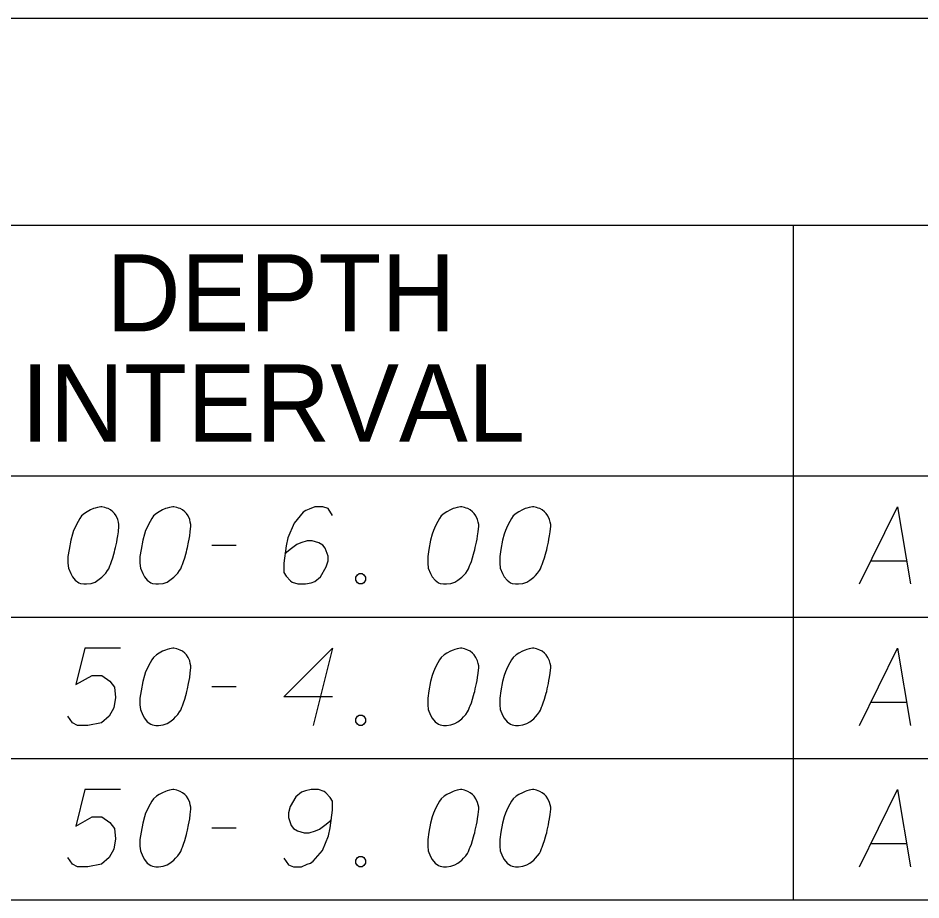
# Model space of a CAD drawing. Extents: x 2074207 to 2076812, y 516372 to 523312.
# Drawn here: x 2076396.8 to 2076453, y 520339.7 to 520394.5 of the extents above; entities that cross this region are included whole.
import ezdxf

# ---------------------------------------------------------------- set-up
doc = ezdxf.new("R2010")
doc.units = 0
for name, color, linetype in [('Prop DirtTable_ Soil Test Results - Outline (Major)', 7, 'Continuous'), ('Prop DirtTable_ Soil Test Results - Outline (Minor)', 7, 'Continuous'), ('Prop DirtTable_ Soil Test Results - Tx (Header - Small)', 7, 'Continuous'), ('Prop DirtTable_ Soil Test Results - Tx (Sample Data)', 7, 'Continuous')]:
    doc.layers.add(name, color=color, linetype=linetype)

msp = doc.modelspace()

# ---------------------------------------------------------------- linework, layer by layer
at = {"layer": 'Prop DirtTable_ Soil Test Results - Outline (Major)'}
for p, q in [((2076260.609, 520394.544), (2076811.903, 520394.544)), ((2076260.609, 520366.059), (2076811.903, 520366.059)), ((2076260.609, 520366.059), (2076811.903, 520366.059)), ((2076260.609, 520339.659), (2076811.903, 520339.659))]:
    msp.add_line(p, q, dxfattribs=at)
at = {"layer": 'Prop DirtTable_ Soil Test Results - Outline (Minor)'}
for p, q in [((2076260.609, 520381.659), (2076811.903, 520381.659)), ((2076445.062, 520381.659), (2076445.062, 520357.259)), ((2076260.609, 520357.259), (2076811.903, 520357.259)), ((2076260.609, 520357.259), (2076811.903, 520357.259)), ((2076445.063, 520357.259), (2076445.063, 520348.459)), ((2076260.609, 520348.459), (2076811.903, 520348.459)), ((2076260.609, 520348.459), (2076811.903, 520348.459)), ((2076445.063, 520348.459), (2076445.063, 520339.659)), ((2076260.609, 520339.659), (2076811.903, 520339.659))]:
    msp.add_line(p, q, dxfattribs=at)
at = {"layer": 'Prop DirtTable_ Soil Test Results - Tx (Sample Data)'}
for points in [[(2076402.018, 520364.124), (2076401.948, 520364.124), (2076401.736, 520364.087), (2076401.595, 520364.049), (2076401.489, 520364.011), (2076401.313, 520363.935), (2076401.101, 520363.822), (2076400.925, 520363.709), (2076400.748, 520363.557), (2076400.643, 520363.406), (2076400.537, 520363.217), (2076400.431, 520363.028), (2076400.325, 520362.802), (2076400.255, 520362.65), (2076400.184, 520362.424), (2076400.078, 520362.046), (2076399.972, 520361.479), (2076399.902, 520361.025), (2076399.902, 520360.609), (2076399.937, 520360.307), (2076400.078, 520359.967), (2076400.184, 520359.778), (2076400.36, 520359.551), (2076400.572, 520359.4), (2076400.678, 520359.362), (2076400.889, 520359.324), (2076401.066, 520359.324), (2076401.348, 520359.362), (2076401.595, 520359.438), (2076401.771, 520359.551), (2076402.018, 520359.74), (2076402.124, 520359.853), (2076402.265, 520360.005), (2076402.371, 520360.156), (2076402.442, 520360.269), (2076402.512, 520360.458), (2076402.547, 520360.534), (2076402.618, 520360.723), (2076402.689, 520360.95), (2076402.759, 520361.176), (2076402.794, 520361.327), (2076402.83, 520361.441), (2076402.865, 520361.592), (2076402.935, 520361.932), (2076402.971, 520362.121), (2076403.006, 520362.31), (2076403.041, 520362.575), (2076403.077, 520362.915), (2076403.077, 520363.028), (2076403.041, 520363.179), (2076403.006, 520363.331), (2076402.9, 520363.557), (2076402.794, 520363.709), (2076402.689, 520363.822), (2076402.547, 520363.935), (2076402.406, 520364.011), (2076402.3, 520364.049), (2076402.195, 520364.087), (2076402.018, 520364.124)], [(2076406.498, 520364.124), (2076406.428, 520364.124), (2076406.216, 520364.087), (2076406.075, 520364.049), (2076405.969, 520364.011), (2076405.793, 520363.935), (2076405.581, 520363.822), (2076405.405, 520363.709), (2076405.228, 520363.557), (2076405.123, 520363.406), (2076405.017, 520363.217), (2076404.911, 520363.028), (2076404.805, 520362.802), (2076404.735, 520362.65), (2076404.664, 520362.424), (2076404.558, 520362.046), (2076404.452, 520361.479), (2076404.382, 520361.025), (2076404.382, 520360.609), (2076404.417, 520360.307), (2076404.558, 520359.967), (2076404.664, 520359.778), (2076404.84, 520359.551), (2076405.052, 520359.4), (2076405.158, 520359.362), (2076405.369, 520359.324), (2076405.546, 520359.324), (2076405.828, 520359.362), (2076406.075, 520359.438), (2076406.251, 520359.551), (2076406.498, 520359.74), (2076406.604, 520359.853), (2076406.745, 520360.005), (2076406.851, 520360.156), (2076406.922, 520360.269), (2076406.992, 520360.458), (2076407.027, 520360.534), (2076407.098, 520360.723), (2076407.169, 520360.95), (2076407.239, 520361.176), (2076407.274, 520361.327), (2076407.31, 520361.441), (2076407.345, 520361.592), (2076407.415, 520361.932), (2076407.451, 520362.121), (2076407.486, 520362.31), (2076407.521, 520362.575), (2076407.557, 520362.915), (2076407.557, 520363.028), (2076407.521, 520363.179), (2076407.486, 520363.331), (2076407.38, 520363.557), (2076407.274, 520363.709), (2076407.169, 520363.822), (2076407.027, 520363.935), (2076406.886, 520364.011), (2076406.78, 520364.049), (2076406.675, 520364.087), (2076406.498, 520364.124)], [(2076416.375, 520363.595), (2076416.093, 520364.011), (2076415.776, 520364.124), (2076415.282, 520364.124), (2076414.929, 520363.973), (2076414.718, 520363.898), (2076414.541, 520363.784), (2076413.977, 520363.104), (2076413.589, 520362.197), (2076413.483, 520361.705), (2076413.342, 520360.609), (2076413.342, 520360.042), (2076413.483, 520359.816), (2076413.765, 520359.513), (2076413.871, 520359.438), (2076414.224, 520359.324), (2076414.682, 520359.324), (2076415.035, 520359.4), (2076415.282, 520359.476), (2076415.635, 520359.778), (2076415.987, 520360.383), (2076416.093, 520360.761), (2076416.093, 520361.063), (2076415.917, 520361.554), (2076415.776, 520361.743), (2076415.529, 520361.894), (2076415.106, 520362.008), (2076414.788, 520362.008), (2076414.4, 520361.894), (2076414.153, 520361.781), (2076413.73, 520361.479), (2076413.518, 520361.29), (2076413.412, 520361.176)], [(2076424.418, 520364.124), (2076424.348, 520364.124), (2076424.136, 520364.087), (2076423.995, 520364.049), (2076423.889, 520364.011), (2076423.713, 520363.935), (2076423.501, 520363.822), (2076423.325, 520363.709), (2076423.148, 520363.557), (2076423.043, 520363.406), (2076422.937, 520363.217), (2076422.831, 520363.028), (2076422.725, 520362.802), (2076422.655, 520362.65), (2076422.584, 520362.424), (2076422.478, 520362.046), (2076422.372, 520361.479), (2076422.302, 520361.025), (2076422.302, 520360.609), (2076422.337, 520360.307), (2076422.478, 520359.967), (2076422.584, 520359.778), (2076422.76, 520359.551), (2076422.972, 520359.4), (2076423.078, 520359.362), (2076423.289, 520359.324), (2076423.466, 520359.324), (2076423.748, 520359.362), (2076423.995, 520359.438), (2076424.171, 520359.551), (2076424.418, 520359.74), (2076424.524, 520359.853), (2076424.665, 520360.005), (2076424.771, 520360.156), (2076424.842, 520360.269), (2076424.912, 520360.458), (2076424.947, 520360.534), (2076425.018, 520360.723), (2076425.089, 520360.95), (2076425.159, 520361.176), (2076425.194, 520361.327), (2076425.23, 520361.441), (2076425.265, 520361.592), (2076425.335, 520361.932), (2076425.371, 520362.121), (2076425.406, 520362.31), (2076425.441, 520362.575), (2076425.477, 520362.915), (2076425.477, 520363.028), (2076425.441, 520363.179), (2076425.406, 520363.331), (2076425.3, 520363.557), (2076425.194, 520363.709), (2076425.089, 520363.822), (2076424.947, 520363.935), (2076424.806, 520364.011), (2076424.7, 520364.049), (2076424.595, 520364.087), (2076424.418, 520364.124)], [(2076428.898, 520364.124), (2076428.828, 520364.124), (2076428.616, 520364.087), (2076428.475, 520364.049), (2076428.369, 520364.011), (2076428.193, 520363.935), (2076427.981, 520363.822), (2076427.805, 520363.709), (2076427.628, 520363.557), (2076427.523, 520363.406), (2076427.417, 520363.217), (2076427.311, 520363.028), (2076427.205, 520362.802), (2076427.135, 520362.65), (2076427.064, 520362.424), (2076426.958, 520362.046), (2076426.852, 520361.479), (2076426.782, 520361.025), (2076426.782, 520360.609), (2076426.817, 520360.307), (2076426.958, 520359.967), (2076427.064, 520359.778), (2076427.24, 520359.551), (2076427.452, 520359.4), (2076427.558, 520359.362), (2076427.769, 520359.324), (2076427.946, 520359.324), (2076428.228, 520359.362), (2076428.475, 520359.438), (2076428.651, 520359.551), (2076428.898, 520359.74), (2076429.004, 520359.853), (2076429.145, 520360.005), (2076429.251, 520360.156), (2076429.322, 520360.269), (2076429.392, 520360.458), (2076429.427, 520360.534), (2076429.498, 520360.723), (2076429.569, 520360.95), (2076429.639, 520361.176), (2076429.674, 520361.327), (2076429.71, 520361.441), (2076429.745, 520361.592), (2076429.815, 520361.932), (2076429.851, 520362.121), (2076429.886, 520362.31), (2076429.921, 520362.575), (2076429.957, 520362.915), (2076429.957, 520363.028), (2076429.921, 520363.179), (2076429.886, 520363.331), (2076429.78, 520363.557), (2076429.674, 520363.709), (2076429.569, 520363.822), (2076429.427, 520363.935), (2076429.286, 520364.011), (2076429.18, 520364.049), (2076429.075, 520364.087), (2076428.898, 520364.124)], [(2076449.182, 520359.324), (2076451.545, 520364.124), (2076452.357, 520359.324)], [(2076408.862, 520361.743), (2076410.379, 520361.743)], [(2076449.887, 520360.761), (2076452.11, 520360.761)], [(2076418.033, 520359.967), (2076418.21, 520359.967), (2076418.316, 520359.891), (2076418.421, 520359.74), (2076418.421, 520359.551), (2076418.316, 520359.4), (2076418.21, 520359.324), (2076418.033, 520359.324), (2076417.928, 520359.4), (2076417.822, 520359.551), (2076417.822, 520359.74), (2076417.928, 520359.891), (2076418.033, 520359.967)], [(2076403.182, 520355.324), (2076400.96, 520355.324), (2076400.396, 520353.057), (2076401.419, 520353.624), (2076402.018, 520353.624), (2076402.512, 520353.283), (2076402.794, 520352.905), (2076402.865, 520352.263), (2076402.759, 520351.62), (2076402.477, 520351.091), (2076401.983, 520350.676), (2076401.136, 520350.524), (2076400.501, 520350.524), (2076400.184, 520350.676), (2076399.902, 520351.091)], [(2076406.498, 520355.324), (2076406.428, 520355.324), (2076406.216, 520355.287), (2076406.075, 520355.249), (2076405.969, 520355.211), (2076405.793, 520355.135), (2076405.581, 520355.022), (2076405.405, 520354.909), (2076405.228, 520354.757), (2076405.123, 520354.606), (2076405.017, 520354.417), (2076404.911, 520354.228), (2076404.805, 520354.002), (2076404.735, 520353.85), (2076404.664, 520353.624), (2076404.558, 520353.246), (2076404.452, 520352.679), (2076404.382, 520352.225), (2076404.382, 520351.809), (2076404.417, 520351.507), (2076404.558, 520351.167), (2076404.664, 520350.978), (2076404.84, 520350.751), (2076405.052, 520350.6), (2076405.158, 520350.562), (2076405.369, 520350.524), (2076405.546, 520350.524), (2076405.828, 520350.562), (2076406.075, 520350.638), (2076406.251, 520350.751), (2076406.498, 520350.94), (2076406.604, 520351.053), (2076406.745, 520351.205), (2076406.851, 520351.356), (2076406.922, 520351.469), (2076406.992, 520351.658), (2076407.027, 520351.734), (2076407.098, 520351.923), (2076407.169, 520352.15), (2076407.239, 520352.376), (2076407.274, 520352.527), (2076407.31, 520352.641), (2076407.345, 520352.792), (2076407.415, 520353.132), (2076407.451, 520353.321), (2076407.486, 520353.51), (2076407.521, 520353.775), (2076407.557, 520354.115), (2076407.557, 520354.228), (2076407.521, 520354.379), (2076407.486, 520354.531), (2076407.38, 520354.757), (2076407.274, 520354.909), (2076407.169, 520355.022), (2076407.027, 520355.135), (2076406.886, 520355.211), (2076406.78, 520355.249), (2076406.675, 520355.287), (2076406.498, 520355.324)], [(2076416.375, 520352.301), (2076413.342, 520352.301), (2076416.375, 520355.324), (2076415.176, 520350.524)], [(2076424.418, 520355.324), (2076424.348, 520355.324), (2076424.136, 520355.287), (2076423.995, 520355.249), (2076423.889, 520355.211), (2076423.713, 520355.135), (2076423.501, 520355.022), (2076423.325, 520354.909), (2076423.148, 520354.757), (2076423.043, 520354.606), (2076422.937, 520354.417), (2076422.831, 520354.228), (2076422.725, 520354.002), (2076422.655, 520353.85), (2076422.584, 520353.624), (2076422.478, 520353.246), (2076422.372, 520352.679), (2076422.302, 520352.225), (2076422.302, 520351.809), (2076422.337, 520351.507), (2076422.478, 520351.167), (2076422.584, 520350.978), (2076422.76, 520350.751), (2076422.972, 520350.6), (2076423.078, 520350.562), (2076423.289, 520350.524), (2076423.466, 520350.524), (2076423.748, 520350.562), (2076423.995, 520350.638), (2076424.171, 520350.751), (2076424.418, 520350.94), (2076424.524, 520351.053), (2076424.665, 520351.205), (2076424.771, 520351.356), (2076424.842, 520351.469), (2076424.912, 520351.658), (2076424.947, 520351.734), (2076425.018, 520351.923), (2076425.089, 520352.15), (2076425.159, 520352.376), (2076425.194, 520352.527), (2076425.23, 520352.641), (2076425.265, 520352.792), (2076425.335, 520353.132), (2076425.371, 520353.321), (2076425.406, 520353.51), (2076425.441, 520353.775), (2076425.477, 520354.115), (2076425.477, 520354.228), (2076425.441, 520354.379), (2076425.406, 520354.531), (2076425.3, 520354.757), (2076425.194, 520354.909), (2076425.089, 520355.022), (2076424.947, 520355.135), (2076424.806, 520355.211), (2076424.7, 520355.249), (2076424.595, 520355.287), (2076424.418, 520355.324)], [(2076428.898, 520355.324), (2076428.828, 520355.324), (2076428.616, 520355.287), (2076428.475, 520355.249), (2076428.369, 520355.211), (2076428.193, 520355.135), (2076427.981, 520355.022), (2076427.805, 520354.909), (2076427.628, 520354.757), (2076427.523, 520354.606), (2076427.417, 520354.417), (2076427.311, 520354.228), (2076427.205, 520354.002), (2076427.135, 520353.85), (2076427.064, 520353.624), (2076426.958, 520353.246), (2076426.852, 520352.679), (2076426.782, 520352.225), (2076426.782, 520351.809), (2076426.817, 520351.507), (2076426.958, 520351.167), (2076427.064, 520350.978), (2076427.24, 520350.751), (2076427.452, 520350.6), (2076427.558, 520350.562), (2076427.769, 520350.524), (2076427.946, 520350.524), (2076428.228, 520350.562), (2076428.475, 520350.638), (2076428.651, 520350.751), (2076428.898, 520350.94), (2076429.004, 520351.053), (2076429.145, 520351.205), (2076429.251, 520351.356), (2076429.322, 520351.469), (2076429.392, 520351.658), (2076429.427, 520351.734), (2076429.498, 520351.923), (2076429.569, 520352.15), (2076429.639, 520352.376), (2076429.674, 520352.527), (2076429.71, 520352.641), (2076429.745, 520352.792), (2076429.815, 520353.132), (2076429.851, 520353.321), (2076429.886, 520353.51), (2076429.921, 520353.775), (2076429.957, 520354.115), (2076429.957, 520354.228), (2076429.921, 520354.379), (2076429.886, 520354.531), (2076429.78, 520354.757), (2076429.674, 520354.909), (2076429.569, 520355.022), (2076429.427, 520355.135), (2076429.286, 520355.211), (2076429.18, 520355.249), (2076429.075, 520355.287), (2076428.898, 520355.324)], [(2076449.182, 520350.524), (2076451.545, 520355.324), (2076452.357, 520350.524)], [(2076408.862, 520352.943), (2076410.379, 520352.943)], [(2076449.887, 520351.961), (2076452.11, 520351.961)], [(2076418.033, 520351.167), (2076418.21, 520351.167), (2076418.316, 520351.091), (2076418.421, 520350.94), (2076418.421, 520350.751), (2076418.316, 520350.6), (2076418.21, 520350.524), (2076418.033, 520350.524), (2076417.928, 520350.6), (2076417.822, 520350.751), (2076417.822, 520350.94), (2076417.928, 520351.091), (2076418.033, 520351.167)], [(2076403.182, 520346.524), (2076400.96, 520346.524), (2076400.396, 520344.257), (2076401.419, 520344.824), (2076402.018, 520344.824), (2076402.512, 520344.483), (2076402.794, 520344.105), (2076402.865, 520343.463), (2076402.759, 520342.82), (2076402.477, 520342.291), (2076401.983, 520341.876), (2076401.136, 520341.724), (2076400.501, 520341.724), (2076400.184, 520341.876), (2076399.902, 520342.291)], [(2076406.498, 520346.524), (2076406.428, 520346.524), (2076406.216, 520346.487), (2076406.075, 520346.449), (2076405.969, 520346.411), (2076405.793, 520346.335), (2076405.581, 520346.222), (2076405.405, 520346.109), (2076405.228, 520345.957), (2076405.123, 520345.806), (2076405.017, 520345.617), (2076404.911, 520345.428), (2076404.805, 520345.202), (2076404.735, 520345.05), (2076404.664, 520344.824), (2076404.558, 520344.446), (2076404.452, 520343.879), (2076404.382, 520343.425), (2076404.382, 520343.009), (2076404.417, 520342.707), (2076404.558, 520342.367), (2076404.664, 520342.178), (2076404.84, 520341.951), (2076405.052, 520341.8), (2076405.158, 520341.762), (2076405.369, 520341.724), (2076405.546, 520341.724), (2076405.828, 520341.762), (2076406.075, 520341.838), (2076406.251, 520341.951), (2076406.498, 520342.14), (2076406.604, 520342.253), (2076406.745, 520342.405), (2076406.851, 520342.556), (2076406.922, 520342.669), (2076406.992, 520342.858), (2076407.027, 520342.934), (2076407.098, 520343.123), (2076407.169, 520343.35), (2076407.239, 520343.576), (2076407.274, 520343.727), (2076407.31, 520343.841), (2076407.345, 520343.992), (2076407.415, 520344.332), (2076407.451, 520344.521), (2076407.486, 520344.71), (2076407.521, 520344.975), (2076407.557, 520345.315), (2076407.557, 520345.428), (2076407.521, 520345.579), (2076407.486, 520345.731), (2076407.38, 520345.957), (2076407.274, 520346.109), (2076407.169, 520346.222), (2076407.027, 520346.335), (2076406.886, 520346.411), (2076406.78, 520346.449), (2076406.675, 520346.487), (2076406.498, 520346.524)], [(2076413.342, 520342.253), (2076413.624, 520341.838), (2076413.941, 520341.724), (2076414.435, 520341.724), (2076414.788, 520341.876), (2076415, 520341.951), (2076415.176, 520342.064), (2076415.74, 520342.745), (2076416.129, 520343.652), (2076416.234, 520344.143), (2076416.375, 520345.239), (2076416.375, 520345.806), (2076416.234, 520346.033), (2076415.952, 520346.335), (2076415.846, 520346.411), (2076415.494, 520346.524), (2076415.035, 520346.524), (2076414.682, 520346.449), (2076414.435, 520346.373), (2076414.083, 520346.071), (2076413.73, 520345.466), (2076413.624, 520345.088), (2076413.624, 520344.786), (2076413.8, 520344.294), (2076413.941, 520344.105), (2076414.188, 520343.954), (2076414.612, 520343.841), (2076414.929, 520343.841), (2076415.317, 520343.954), (2076415.564, 520344.068), (2076415.987, 520344.37), (2076416.199, 520344.559), (2076416.305, 520344.672)], [(2076424.418, 520346.524), (2076424.348, 520346.524), (2076424.136, 520346.487), (2076423.995, 520346.449), (2076423.889, 520346.411), (2076423.713, 520346.335), (2076423.501, 520346.222), (2076423.325, 520346.109), (2076423.148, 520345.957), (2076423.043, 520345.806), (2076422.937, 520345.617), (2076422.831, 520345.428), (2076422.725, 520345.202), (2076422.655, 520345.05), (2076422.584, 520344.824), (2076422.478, 520344.446), (2076422.372, 520343.879), (2076422.302, 520343.425), (2076422.302, 520343.009), (2076422.337, 520342.707), (2076422.478, 520342.367), (2076422.584, 520342.178), (2076422.76, 520341.951), (2076422.972, 520341.8), (2076423.078, 520341.762), (2076423.289, 520341.724), (2076423.466, 520341.724), (2076423.748, 520341.762), (2076423.995, 520341.838), (2076424.171, 520341.951), (2076424.418, 520342.14), (2076424.524, 520342.253), (2076424.665, 520342.405), (2076424.771, 520342.556), (2076424.842, 520342.669), (2076424.912, 520342.858), (2076424.947, 520342.934), (2076425.018, 520343.123), (2076425.089, 520343.35), (2076425.159, 520343.576), (2076425.194, 520343.727), (2076425.23, 520343.841), (2076425.265, 520343.992), (2076425.335, 520344.332), (2076425.371, 520344.521), (2076425.406, 520344.71), (2076425.441, 520344.975), (2076425.477, 520345.315), (2076425.477, 520345.428), (2076425.441, 520345.579), (2076425.406, 520345.731), (2076425.3, 520345.957), (2076425.194, 520346.109), (2076425.089, 520346.222), (2076424.947, 520346.335), (2076424.806, 520346.411), (2076424.7, 520346.449), (2076424.595, 520346.487), (2076424.418, 520346.524)], [(2076428.898, 520346.524), (2076428.828, 520346.524), (2076428.616, 520346.487), (2076428.475, 520346.449), (2076428.369, 520346.411), (2076428.193, 520346.335), (2076427.981, 520346.222), (2076427.805, 520346.109), (2076427.628, 520345.957), (2076427.523, 520345.806), (2076427.417, 520345.617), (2076427.311, 520345.428), (2076427.205, 520345.202), (2076427.135, 520345.05), (2076427.064, 520344.824), (2076426.958, 520344.446), (2076426.852, 520343.879), (2076426.782, 520343.425), (2076426.782, 520343.009), (2076426.817, 520342.707), (2076426.958, 520342.367), (2076427.064, 520342.178), (2076427.24, 520341.951), (2076427.452, 520341.8), (2076427.558, 520341.762), (2076427.769, 520341.724), (2076427.946, 520341.724), (2076428.228, 520341.762), (2076428.475, 520341.838), (2076428.651, 520341.951), (2076428.898, 520342.14), (2076429.004, 520342.253), (2076429.145, 520342.405), (2076429.251, 520342.556), (2076429.322, 520342.669), (2076429.392, 520342.858), (2076429.427, 520342.934), (2076429.498, 520343.123), (2076429.569, 520343.35), (2076429.639, 520343.576), (2076429.674, 520343.727), (2076429.71, 520343.841), (2076429.745, 520343.992), (2076429.815, 520344.332), (2076429.851, 520344.521), (2076429.886, 520344.71), (2076429.921, 520344.975), (2076429.957, 520345.315), (2076429.957, 520345.428), (2076429.921, 520345.579), (2076429.886, 520345.731), (2076429.78, 520345.957), (2076429.674, 520346.109), (2076429.569, 520346.222), (2076429.427, 520346.335), (2076429.286, 520346.411), (2076429.18, 520346.449), (2076429.075, 520346.487), (2076428.898, 520346.524)], [(2076449.182, 520341.724), (2076451.545, 520346.524), (2076452.357, 520341.724)], [(2076408.862, 520344.143), (2076410.379, 520344.143)], [(2076449.887, 520343.161), (2076452.11, 520343.161)], [(2076418.033, 520342.367), (2076418.21, 520342.367), (2076418.316, 520342.291), (2076418.421, 520342.14), (2076418.421, 520341.951), (2076418.316, 520341.8), (2076418.21, 520341.724), (2076418.033, 520341.724), (2076417.928, 520341.8), (2076417.822, 520341.951), (2076417.822, 520342.14), (2076417.928, 520342.291), (2076418.033, 520342.367)]]:
    msp.add_lwpolyline(points, dxfattribs=at)

# ---------------------------------------------------------------- texts
at = {"layer": 'Prop DirtTable_ Soil Test Results - Tx (Header - Small)'}
for s, p in [('DEPTH', (2076402.289, 520375.045)), ('INTERVAL', (2076396.977, 520368.188))]:
    msp.add_text(s, height=4.8, dxfattribs=at).set_placement(p)

doc.saveas('drawing.dxf')
